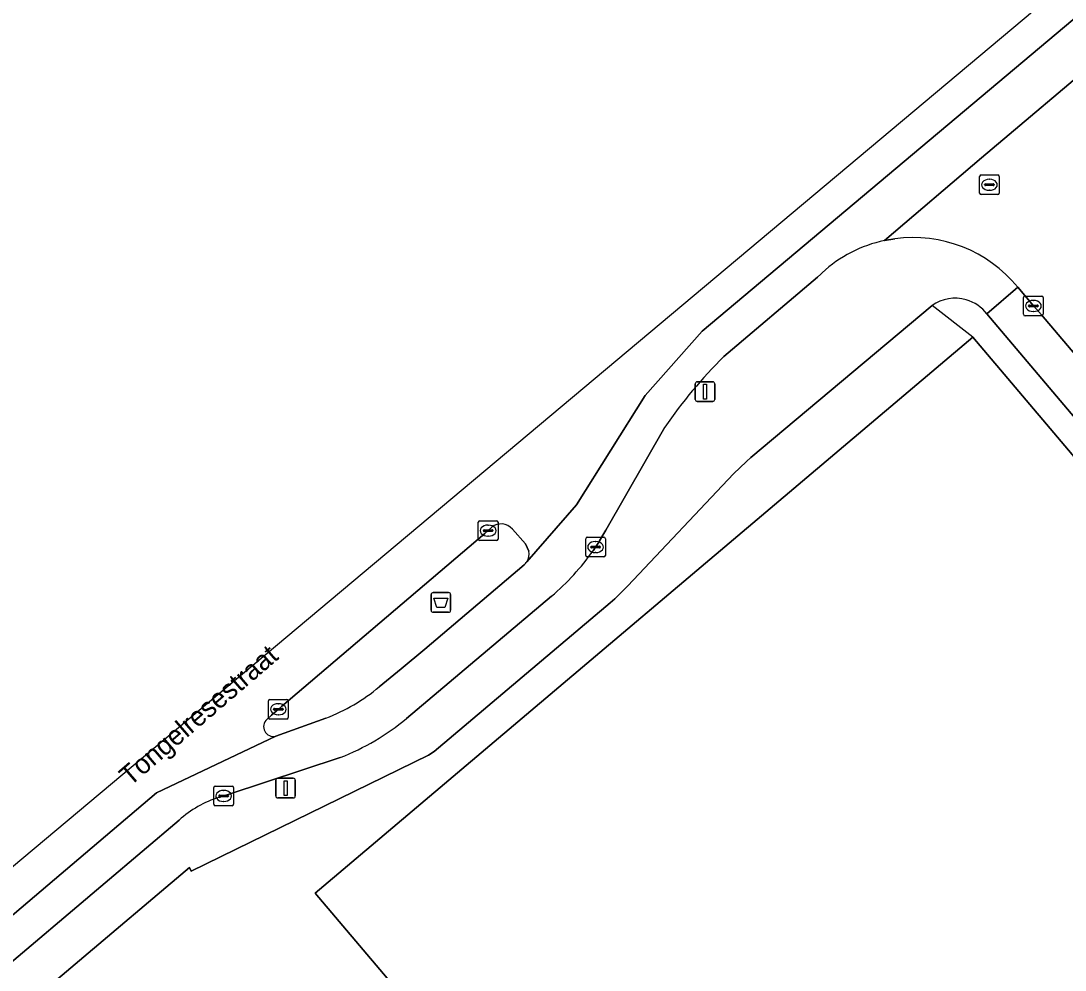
# Model space of a CAD drawing. Extents: x 162172 to 163187, y 382874 to 383685.
# Drawn here: x 162216.3 to 162269.4, y 383135.6 to 383183.9 of the extents above; entities that cross this region are included whole.
import ezdxf

# ---------------------------------------------------------------- set-up
doc = ezdxf.new("R2010")
doc.units = 0
for name, color, linetype in [('IMGEO_Afvalbak', 7, 'Continuous'), ('IMGEO_Erf', 7, 'Continuous'), ('IMGEO_Hek', 7, 'Continuous'), ('IMGEO_Kolk', 7, 'Continuous'), ('IMGEO_Lichtmast', 7, 'Continuous'), ('IMGEO_Openbare_ruimte_label', 7, 'Continuous'), ('IMGEO_Pand', 7, 'Continuous'), ('IMGEO_Rijbaan_lokaal_gesloten', 7, 'Continuous'), ('IMGEO_Rijbaan_lokaal_open', 7, 'Continuous'), ('IMGEO_Rioolput', 7, 'Continuous'), ('IMGEO_Verkeerseiland_open', 7, 'Continuous'), ('IMGEO_Voetpad_open', 7, 'Continuous')]:
    doc.layers.add(name, color=color, linetype=linetype)

msp = doc.modelspace()

# ---------------------------------------------------------------- linework, layer by layer
at = {"layer": 'IMGEO_Afvalbak'}
for p, q in [((162237.136, 383153.945), (162237.136, 383154.745)), ((162237.136, 383154.745), (162237.136, 383153.945)), ((162237.236, 383154.845), (162238.026, 383154.845)), ((162238.026, 383154.845), (162237.236, 383154.845)), ((162238.126, 383154.745), (162238.126, 383153.945)), ((162238.126, 383153.945), (162238.126, 383154.745)), ((162238.026, 383153.845), (162237.236, 383153.845)), ((162237.236, 383153.845), (162238.026, 383153.845))]:
    msp.add_line(p, q, dxfattribs=at)
msp.add_lwpolyline([(162237.279, 383154.559), (162237.983, 383154.559), (162237.834, 383154.089), (162237.428, 383154.089), (162237.279, 383154.559)], dxfattribs=at)
for centre, start, end in [((162237.236, 383154.745), 90, 180), ((162237.236, 383154.745), 90, 180), ((162238.026, 383154.745), 0, 90), ((162238.026, 383154.745), 360, 90), ((162237.236, 383153.945), 180, 270), ((162237.236, 383153.945), 180, 270), ((162238.026, 383153.945), 270, 0), ((162238.026, 383153.945), 270, 0)]:
    msp.add_arc(centre, 0.1, start, end, dxfattribs=at)
at = {"layer": 'IMGEO_Erf'}
for points in [[(162262.594, 383169.441), (162253.376, 383161.714), (162253.156, 383161.518), (162252.511, 383160.882), (162247.135, 383155.192), (162246.468, 383154.536), (162246.236, 383154.33), (162237.289, 383146.762), (162237.001, 383146.584), (162224.941, 383140.682), (162224.853, 383140.866), (162213.214, 383131.026)], [(162292.775, 383136.6), (162292.721, 383136.685), (162272.278, 383160.872), (162265.384, 383169.014)]]:
    msp.add_lwpolyline(points, dxfattribs=at)
msp.add_lwpolyline([(162241.583, 383133.932), (162239.407, 383129.914), (162231.246, 383139.566), (162264.665, 383167.841), (162291.787, 383135.773), (162253.016, 383113.808), (162244.709, 383123.649), (162247.341, 383125.137)], close=True, dxfattribs=at)
for centre, radius, start, end in [((162263.746, 383167.855), 1.96, 72.7568, 125.9855), ((162263.82, 383167.835), 1.959, 37.0051, 74.9915)]:
    msp.add_arc(centre, radius, start, end, dxfattribs=at)
at = {"layer": 'IMGEO_Hek'}
msp.add_lwpolyline([(162264.665, 383167.841), (162262.594, 383169.441)], dxfattribs=at)
at = {"layer": 'IMGEO_Kolk'}
for p, q in [((162267.244, 383168.997), (162267.244, 383169.849)), ((162267.319, 383169.923), (162268.171, 383169.923)), ((162268.245, 383169.849), (162268.245, 383168.997)), ((162267.503, 383169.417), (162267.503, 383169.429)), ((162267.941, 383169.38), (162267.543, 383169.38)), ((162267.546, 383169.466), (162267.944, 383169.466)), ((162267.732, 383169.703), (162267.757, 383169.703)), ((162267.987, 383169.429), (162267.987, 383169.417)), ((162268.171, 383168.923), (162267.319, 383168.923)), ((162267.755, 383169.143), (162267.73, 383169.143)), ((162239.533, 383157.57), (162239.533, 383158.422)), ((162239.608, 383158.496), (162240.46, 383158.496)), ((162240.021, 383158.276), (162240.046, 383158.276)), ((162240.534, 383158.422), (162240.534, 383157.57)), ((162239.792, 383157.99), (162239.792, 383158.002)), ((162240.23, 383157.953), (162239.832, 383157.953)), ((162239.835, 383158.039), (162240.233, 383158.039)), ((162240.044, 383157.716), (162240.019, 383157.716)), ((162240.276, 383158.002), (162240.276, 383157.99)), ((162244.991, 383156.735), (162244.991, 383157.587)), ((162245.066, 383157.661), (162245.918, 383157.661)), ((162245.992, 383157.587), (162245.992, 383156.735)), ((162240.46, 383157.496), (162239.608, 383157.496)), ((162245.25, 383157.155), (162245.25, 383157.167)), ((162245.688, 383157.118), (162245.29, 383157.118)), ((162245.293, 383157.204), (162245.691, 383157.204)), ((162245.479, 383157.441), (162245.504, 383157.441)), ((162245.734, 383157.167), (162245.734, 383157.155)), ((162245.918, 383156.661), (162245.066, 383156.661)), ((162245.502, 383156.881), (162245.477, 383156.881)), ((162228.868, 383148.488), (162228.868, 383149.34)), ((162228.943, 383149.414), (162229.795, 383149.414)), ((162229.356, 383149.194), (162229.381, 383149.194)), ((162229.869, 383149.34), (162229.869, 383148.488)), ((162229.127, 383148.908), (162229.127, 383148.92)), ((162229.565, 383148.871), (162229.167, 383148.871)), ((162229.17, 383148.957), (162229.568, 383148.957)), ((162229.379, 383148.634), (162229.354, 383148.634)), ((162229.611, 383148.92), (162229.611, 383148.908)), ((162229.795, 383148.414), (162228.943, 383148.414)), ((162226.088, 383144.079), (162226.088, 383144.931)), ((162226.163, 383145.005), (162227.015, 383145.005)), ((162227.089, 383144.931), (162227.089, 383144.079)), ((162226.347, 383144.499), (162226.347, 383144.511)), ((162226.785, 383144.462), (162226.387, 383144.462)), ((162226.39, 383144.548), (162226.788, 383144.548)), ((162226.576, 383144.785), (162226.601, 383144.785)), ((162226.831, 383144.511), (162226.831, 383144.499)), ((162227.015, 383144.005), (162226.163, 383144.005)), ((162226.599, 383144.225), (162226.574, 383144.225))]:
    msp.add_line(p, q, dxfattribs=at)
for points in [[(162267.244, 383168.997), (162267.244, 383169.849)], [(162267.319, 383169.923), (162268.171, 383169.923)], [(162268.245, 383169.849), (162268.245, 383168.997)], [(162268.171, 383168.923), (162267.319, 383168.923)], [(162239.533, 383157.57), (162239.533, 383158.422)], [(162239.608, 383158.496), (162240.46, 383158.496)], [(162240.534, 383158.422), (162240.534, 383157.57)], [(162244.991, 383156.735), (162244.991, 383157.587)], [(162245.066, 383157.661), (162245.918, 383157.661)], [(162245.992, 383157.587), (162245.992, 383156.735)], [(162240.46, 383157.496), (162239.608, 383157.496)], [(162245.918, 383156.661), (162245.066, 383156.661)], [(162228.868, 383148.488), (162228.868, 383149.34)], [(162228.943, 383149.414), (162229.795, 383149.414)], [(162229.869, 383149.34), (162229.869, 383148.488)], [(162229.795, 383148.414), (162228.943, 383148.414)], [(162226.088, 383144.079), (162226.088, 383144.931)], [(162226.163, 383145.005), (162227.015, 383145.005)], [(162227.089, 383144.931), (162227.089, 383144.079)], [(162227.015, 383144.005), (162226.163, 383144.005)]]:
    msp.add_lwpolyline(points, dxfattribs=at)
for centre, radius, start, end in [((162267.321, 383169.847), 0.0765, 91.552, 178.448), ((162267.321, 383169.847), 0.0765, 91.552, 178.448), ((162268.169, 383169.847), 0.0765, 1.552, 88.448), ((162268.169, 383169.847), 0.0765, 1.552, 88.448), ((162267.543, 383169.426), 0.0403, 85.8775, 175.7526), ((162267.54, 383169.416), 0.0366, 178.938, 274.7102), ((162267.944, 383169.423), 0.043, 264.8664, 352.4533), ((162267.948, 383169.428), 0.0386, 1.7309, 96.639), ((162267.321, 383168.999), 0.0765, 181.552, 268.448), ((162267.321, 383168.999), 0.0765, 181.552, 268.448), ((162268.169, 383168.999), 0.0765, 271.552, 358.448), ((162268.169, 383168.999), 0.0765, 271.552, 358.448), ((162239.61, 383158.42), 0.0765, 91.552, 178.448), ((162239.61, 383158.42), 0.0765, 91.552, 178.448), ((162240.458, 383158.42), 0.0765, 1.552, 88.448), ((162240.458, 383158.42), 0.0765, 1.552, 88.448), ((162239.832, 383157.999), 0.0403, 85.8775, 175.7526), ((162239.829, 383157.989), 0.0366, 178.938, 274.7102), ((162240.233, 383157.996), 0.043, 264.8664, 352.4533), ((162240.237, 383158.001), 0.0386, 1.7309, 96.639), ((162245.068, 383157.585), 0.0765, 91.552, 178.448), ((162245.068, 383157.585), 0.0765, 91.552, 178.448), ((162245.916, 383157.585), 0.0765, 1.552, 88.448), ((162245.916, 383157.585), 0.0765, 1.552, 88.448), ((162239.61, 383157.572), 0.0765, 181.552, 268.448), ((162239.61, 383157.572), 0.0765, 181.552, 268.448), ((162240.458, 383157.572), 0.0765, 271.552, 358.448), ((162240.458, 383157.572), 0.0765, 271.552, 358.448), ((162245.29, 383157.164), 0.0403, 85.8775, 175.7526), ((162245.287, 383157.154), 0.0366, 178.938, 274.7102), ((162245.691, 383157.161), 0.043, 264.8664, 352.4533), ((162245.695, 383157.166), 0.0386, 1.7309, 96.639), ((162245.068, 383156.737), 0.0765, 181.552, 268.448), ((162245.068, 383156.737), 0.0765, 181.552, 268.448), ((162245.916, 383156.737), 0.0765, 271.552, 358.448), ((162245.916, 383156.737), 0.0765, 271.552, 358.448), ((162228.945, 383149.338), 0.0765, 91.552, 178.448), ((162228.945, 383149.338), 0.0765, 91.552, 178.448), ((162229.793, 383149.338), 0.0765, 1.552, 88.448), ((162229.793, 383149.338), 0.0765, 1.552, 88.448), ((162229.167, 383148.917), 0.0403, 85.8775, 175.7526), ((162229.164, 383148.907), 0.0366, 178.938, 274.7102), ((162229.568, 383148.914), 0.043, 264.8664, 352.4533), ((162229.572, 383148.919), 0.0386, 1.7309, 96.639), ((162228.945, 383148.49), 0.0765, 181.552, 268.448), ((162228.945, 383148.49), 0.0765, 181.552, 268.448), ((162229.793, 383148.49), 0.0765, 271.552, 358.448), ((162229.793, 383148.49), 0.0765, 271.552, 358.448), ((162226.165, 383144.929), 0.0765, 91.552, 178.448), ((162226.165, 383144.929), 0.0765, 91.552, 178.448), ((162227.013, 383144.929), 0.0765, 1.552, 88.448), ((162227.013, 383144.929), 0.0765, 1.552, 88.448), ((162226.387, 383144.508), 0.0403, 85.8775, 175.7526), ((162226.384, 383144.498), 0.0366, 178.938, 274.7102), ((162226.788, 383144.505), 0.043, 264.8664, 352.4533), ((162226.792, 383144.51), 0.0386, 1.7309, 96.639), ((162226.165, 383144.081), 0.0765, 181.552, 268.448), ((162226.165, 383144.081), 0.0765, 181.552, 268.448), ((162227.013, 383144.081), 0.0765, 271.552, 358.448), ((162227.013, 383144.081), 0.0765, 271.552, 358.448)]:
    msp.add_arc(centre, radius, start, end, dxfattribs=at)
for centre, major_axis, ratio, start_param, end_param in [((162267.731, 383169.423), (-0.387, 0.002), 0.722429, 4.712389, 7.853982), ((162267.756, 383169.423), (-0.39, 0.002), 0.717154, 1.570796, 4.712389), ((162240.02, 383157.996), (-0.387, 0.002), 0.722429, 4.712389, 7.853982), ((162240.045, 383157.996), (-0.39, 0.002), 0.717154, 1.570796, 4.712389), ((162245.478, 383157.161), (-0.387, 0.002), 0.722429, 4.712389, 7.853982), ((162245.503, 383157.161), (-0.39, 0.002), 0.717154, 1.570796, 4.712389), ((162229.355, 383148.914), (-0.387, 0.002), 0.722429, 4.712389, 7.853982), ((162229.38, 383148.914), (-0.39, 0.002), 0.717154, 1.570796, 4.712389), ((162226.575, 383144.505), (-0.387, 0.002), 0.722429, 4.712389, 7.853982), ((162226.6, 383144.505), (-0.39, 0.002), 0.717154, 1.570796, 4.712389)]:
    msp.add_ellipse(centre, major_axis=major_axis, ratio=ratio, start_param=start_param, end_param=end_param, dxfattribs=at)
at = {"layer": 'IMGEO_Lichtmast'}
for p, q in [((162250.662, 383165.565), (162251.452, 383165.565)), ((162251.452, 383165.565), (162250.662, 383165.565)), ((162250.562, 383164.665), (162250.562, 383165.465)), ((162250.562, 383165.465), (162250.562, 383164.665)), ((162251.552, 383165.465), (162251.552, 383164.665)), ((162251.552, 383164.665), (162251.552, 383165.465)), ((162251.452, 383164.565), (162250.662, 383164.565)), ((162250.662, 383164.565), (162251.452, 383164.565)), ((162229.34, 383145.402), (162230.13, 383145.402)), ((162230.13, 383145.402), (162229.34, 383145.402)), ((162229.24, 383144.502), (162229.24, 383145.302)), ((162229.24, 383145.302), (162229.24, 383144.502)), ((162230.23, 383145.302), (162230.23, 383144.502)), ((162230.23, 383144.502), (162230.23, 383145.302)), ((162230.13, 383144.402), (162229.34, 383144.402)), ((162229.34, 383144.402), (162230.13, 383144.402))]:
    msp.add_line(p, q, dxfattribs=at)
for points in [[(162250.982, 383165.44), (162251.132, 383165.44), (162251.132, 383164.69), (162250.982, 383164.69), (162250.982, 383165.44)], [(162229.66, 383145.277), (162229.81, 383145.277), (162229.81, 383144.527), (162229.66, 383144.527), (162229.66, 383145.277)]]:
    msp.add_lwpolyline(points, dxfattribs=at)
for centre, start, end in [((162250.662, 383165.465), 90, 180), ((162250.662, 383165.465), 90, 180), ((162251.452, 383165.465), 0, 90), ((162251.452, 383165.465), 360, 90), ((162250.662, 383164.665), 180, 270), ((162250.662, 383164.665), 180, 270), ((162251.452, 383164.665), 270, 0), ((162251.452, 383164.665), 270, 0), ((162229.34, 383145.302), 90, 180), ((162229.34, 383145.302), 90, 180), ((162230.13, 383145.302), 0, 90), ((162230.13, 383145.302), 360, 90), ((162229.34, 383144.502), 180, 270), ((162229.34, 383144.502), 180, 270), ((162230.13, 383144.502), 270, 0), ((162230.13, 383144.502), 270, 0)]:
    msp.add_arc(centre, 0.1, start, end, dxfattribs=at)
at = {"layer": 'IMGEO_Pand'}
msp.add_lwpolyline([(162291.787, 383135.773), (162264.665, 383167.841), (162231.246, 383139.566), (162239.407, 383129.914), (162241.583, 383133.932), (162247.341, 383125.137), (162244.709, 383123.649), (162253.016, 383113.808)], close=True, dxfattribs=at)
at = {"layer": 'IMGEO_Rijbaan_lokaal_gesloten'}
for points in [[(162241.995, 383156.412), (162244.53, 383159.301), (162248.008, 383164.875), (162250.915, 383168.143), (162371.03, 383269.104), (162392.188, 383288.18), (162444.061, 383332.714), (162462.172, 383347.171), (162500.099, 383379.33), (162504.312, 383382.919), (162503.092, 383384.494), (162452.553, 383342.284), (162439.186, 383331.12), (162372.302, 383272.085), (162334.992, 383240.797), (162331.864, 383238.174), (162267.807, 383184.457), (162185.082, 383115.085), (162181.627, 383109.075), (162174.82, 383097.237)], [(162445.777, 383331.778), (162464.553, 383346.647), (162467.025, 383348.679), (162472.339, 383353.202), (162490.914, 383369.044), (162496.178, 383373.597), (162505.769, 383381.038), (162504.312, 383382.919), (162500.099, 383379.33), (162462.172, 383347.171), (162444.061, 383332.714), (162392.188, 383288.18), (162371.03, 383269.104), (162250.915, 383168.143), (162248.008, 383164.875), (162244.53, 383159.301), (162241.995, 383156.412)], [(162260.178, 383172.747), (162265.108, 383176.952), (162271.49, 383182.353), (162271.73, 383182.56), (162274.707, 383185.133), (162290.464, 383198.471), (162297.367, 383204.306), (162306.826, 383212.329), (162308.435, 383213.679), (162308.622, 383213.836), (162314.609, 383218.937), (162320.978, 383224.002)], [(162252.017, 383166.849), (162256.775, 383170.892), (162256.939, 383171.036), (162257.008, 383171.11)], [(162245.373, 383156.974), (162245.491, 383157.158), (162245.618, 383157.353), (162245.855, 383157.76), (162246.016, 383158.019), (162249.009, 383163.251)], [(162228.786, 383148.4), (162229.027, 383148.612), (162229.369, 383148.914), (162229.537, 383149.053), (162239.86, 383157.849), (162240.034, 383157.996), (162240.219, 383158.166)], [(162241.264, 383158.077), (162241.923, 383157.317), (162242.095, 383156.951)], [(162241.858, 383156.258), (162236.821, 383151.975), (162235.604, 383150.961), (162234.499, 383150.051)], [(162235.881, 383148.442), (162243.252, 383154.661)], [(162231.791, 383148.459), (162229.238, 383147.55), (162223.171, 383144.656), (162184.267, 383111.593), (162175.75, 383097.502), (162175.649, 383097.057), (162178.313, 383096.478), (162178.404, 383096.912), (162178.435, 383097.059), (162181.848, 383104.106), (162185.662, 383110.432), (162186.297, 383111.027)], [(162174.82, 383097.237), (162175.649, 383097.057), (162175.75, 383097.502), (162184.267, 383111.593), (162223.171, 383144.656), (162229.238, 383147.55)], [(162226.364, 383144.433), (162226.589, 383144.505), (162226.817, 383144.582), (162232.52, 383146.461)], [(162186.694, 383111.397), (162224.322, 383143.273)]]:
    msp.add_lwpolyline(points, dxfattribs=at)
for centre, radius, start, end in [((162261.549, 383166.204), 6.685, 101.8351, 132.7889), ((162269.128, 383149.487), 24.377, 134.5837, 145.6237), ((162240.696, 383157.589), 0.749, 40.6759, 129.5881), ((162241.401, 383156.801), 0.71, 326.7934, 12.1856), ((162234.852, 383164.493), 12.931, 310.5099, 324.449), ((162241.395, 383156.807), 0.718, 310.0934, 326.5934), ((162228.231, 383157.613), 9.822, 291.2487, 309.6528), ((162229.114, 383148.029), 0.495, 131.4503, 284.5546), ((162228.197, 383157.637), 11.983, 291.1468, 309.8841), ((162227.951, 383139.262), 5.409, 107.0615, 132.1378)]:
    msp.add_arc(centre, radius, start, end, dxfattribs=at)
at = {"layer": 'IMGEO_Rijbaan_lokaal_open'}
for points in [[(162271.49, 383182.353), (162265.108, 383176.952), (162260.178, 383172.747), (162260.704, 383172.835)], [(162266.946, 383170.378), (162267.745, 383169.423), (162268.153, 383168.966), (162275.979, 383159.733), (162280.064, 383154.913), (162281.1, 383153.659), (162291.122, 383141.836), (162293.849, 383138.608)]]:
    msp.add_lwpolyline(points, dxfattribs=at)
msp.add_arc((162261.644, 383166.065), 6.835, 39.1259, 97.9025, dxfattribs=at)
at = {"layer": 'IMGEO_Rioolput'}
for p, q in [((162265.009, 383175.159), (162265.009, 383176.011)), ((162265.084, 383176.085), (162265.936, 383176.085)), ((162265.497, 383175.865), (162265.522, 383175.865)), ((162266.01, 383176.011), (162266.01, 383175.159)), ((162265.268, 383175.579), (162265.268, 383175.591)), ((162265.706, 383175.542), (162265.308, 383175.542)), ((162265.311, 383175.628), (162265.709, 383175.628)), ((162265.52, 383175.305), (162265.495, 383175.305)), ((162265.752, 383175.591), (162265.752, 383175.579)), ((162265.936, 383175.085), (162265.084, 383175.085))]:
    msp.add_line(p, q, dxfattribs=at)
for points in [[(162265.009, 383175.159), (162265.009, 383176.011)], [(162265.084, 383176.085), (162265.936, 383176.085)], [(162266.01, 383176.011), (162266.01, 383175.159)], [(162265.936, 383175.085), (162265.084, 383175.085)]]:
    msp.add_lwpolyline(points, dxfattribs=at)
for centre, radius, start, end in [((162265.086, 383176.009), 0.0765, 91.552, 178.448), ((162265.086, 383176.009), 0.0765, 91.552, 178.448), ((162265.713, 383175.59), 0.0386, 1.7309, 96.639), ((162265.934, 383176.009), 0.0765, 1.552, 88.448), ((162265.934, 383176.009), 0.0765, 1.552, 88.448), ((162265.086, 383175.161), 0.0765, 181.552, 268.448), ((162265.086, 383175.161), 0.0765, 181.552, 268.448), ((162265.308, 383175.588), 0.0403, 85.8775, 175.7526), ((162265.305, 383175.578), 0.0366, 178.938, 274.7102), ((162265.709, 383175.585), 0.043, 264.8664, 352.4533), ((162265.934, 383175.161), 0.0765, 271.552, 358.448), ((162265.934, 383175.161), 0.0765, 271.552, 358.448)]:
    msp.add_arc(centre, radius, start, end, dxfattribs=at)
for centre, major_axis, ratio, start_param, end_param in [((162265.496, 383175.585), (-0.387, 0.002), 0.722429, 4.712389, 7.853982), ((162265.521, 383175.585), (-0.39, 0.002), 0.717154, 1.570796, 4.712389)]:
    msp.add_ellipse(centre, major_axis=major_axis, ratio=ratio, start_param=start_param, end_param=end_param, dxfattribs=at)
at = {"layer": 'IMGEO_Verkeerseiland_open'}
for points in [[(162240.219, 383158.166), (162240.034, 383157.996), (162239.86, 383157.849), (162229.537, 383149.053), (162229.369, 383148.914), (162229.027, 383148.612), (162228.786, 383148.4)], [(162242.095, 383156.951), (162241.923, 383157.317), (162241.264, 383158.077)], [(162234.499, 383150.051), (162235.604, 383150.961), (162236.821, 383151.975), (162241.858, 383156.258)], [(162229.238, 383147.55), (162231.791, 383148.459)]]:
    msp.add_lwpolyline(points, dxfattribs=at)
for centre, radius, start, end in [((162240.696, 383157.589), 0.749, 40.6759, 129.5881), ((162241.401, 383156.801), 0.71, 326.7934, 12.1856), ((162241.395, 383156.807), 0.718, 310.0934, 326.5934), ((162228.231, 383157.613), 9.822, 291.2487, 309.6528), ((162229.114, 383148.029), 0.495, 131.4503, 284.5546)]:
    msp.add_arc(centre, radius, start, end, dxfattribs=at)
at = {"layer": 'IMGEO_Voetpad_open'}
for points in [[(162260.704, 383172.835), (162260.178, 383172.747)], [(162257.008, 383171.11), (162256.939, 383171.036), (162256.775, 383170.892), (162252.017, 383166.849)], [(162268.153, 383168.966), (162267.745, 383169.423), (162266.946, 383170.378), (162265.384, 383169.014), (162272.278, 383160.872), (162292.721, 383136.685), (162292.775, 383136.6)], [(162265.384, 383169.014), (162266.946, 383170.378)], [(162213.214, 383131.026), (162224.853, 383140.866), (162224.941, 383140.682), (162237.001, 383146.584), (162237.289, 383146.762), (162246.236, 383154.33), (162246.468, 383154.536), (162247.135, 383155.192), (162252.511, 383160.882), (162253.156, 383161.518), (162253.376, 383161.714), (162262.594, 383169.441)], [(162293.849, 383138.608), (162291.122, 383141.836), (162281.1, 383153.659), (162280.064, 383154.913), (162279.683, 383154.591), (162275.604, 383159.416), (162275.979, 383159.733), (162268.153, 383168.966)], [(162249.009, 383163.251), (162246.016, 383158.019), (162245.855, 383157.76), (162245.618, 383157.353), (162245.491, 383157.158), (162245.373, 383156.974)], [(162243.252, 383154.661), (162235.881, 383148.442)], [(162232.52, 383146.461), (162226.817, 383144.582), (162226.589, 383144.505), (162226.364, 383144.433)], [(162224.322, 383143.273), (162186.694, 383111.397)]]:
    msp.add_lwpolyline(points, dxfattribs=at)
for centre, radius, start, end in [((162261.549, 383166.204), 6.685, 101.8351, 132.7889), ((162261.644, 383166.065), 6.835, 39.1259, 97.9025), ((162263.746, 383167.855), 1.96, 72.7568, 125.9855), ((162263.82, 383167.835), 1.959, 37.0051, 74.9915), ((162269.128, 383149.487), 24.377, 134.5837, 145.6237), ((162234.852, 383164.493), 12.931, 310.5099, 324.449), ((162228.197, 383157.637), 11.983, 291.1468, 309.8841), ((162227.951, 383139.262), 5.409, 107.0615, 132.1378)]:
    msp.add_arc(centre, radius, start, end, dxfattribs=at)

# ---------------------------------------------------------------- texts
at = {"layer": 'IMGEO_Openbare_ruimte_label'}
msp.add_text('Tongelresestraat', height=1, rotation=40.7007, dxfattribs=at).set_placement((162221.833, 383144.964))

doc.saveas('drawing.dxf')
